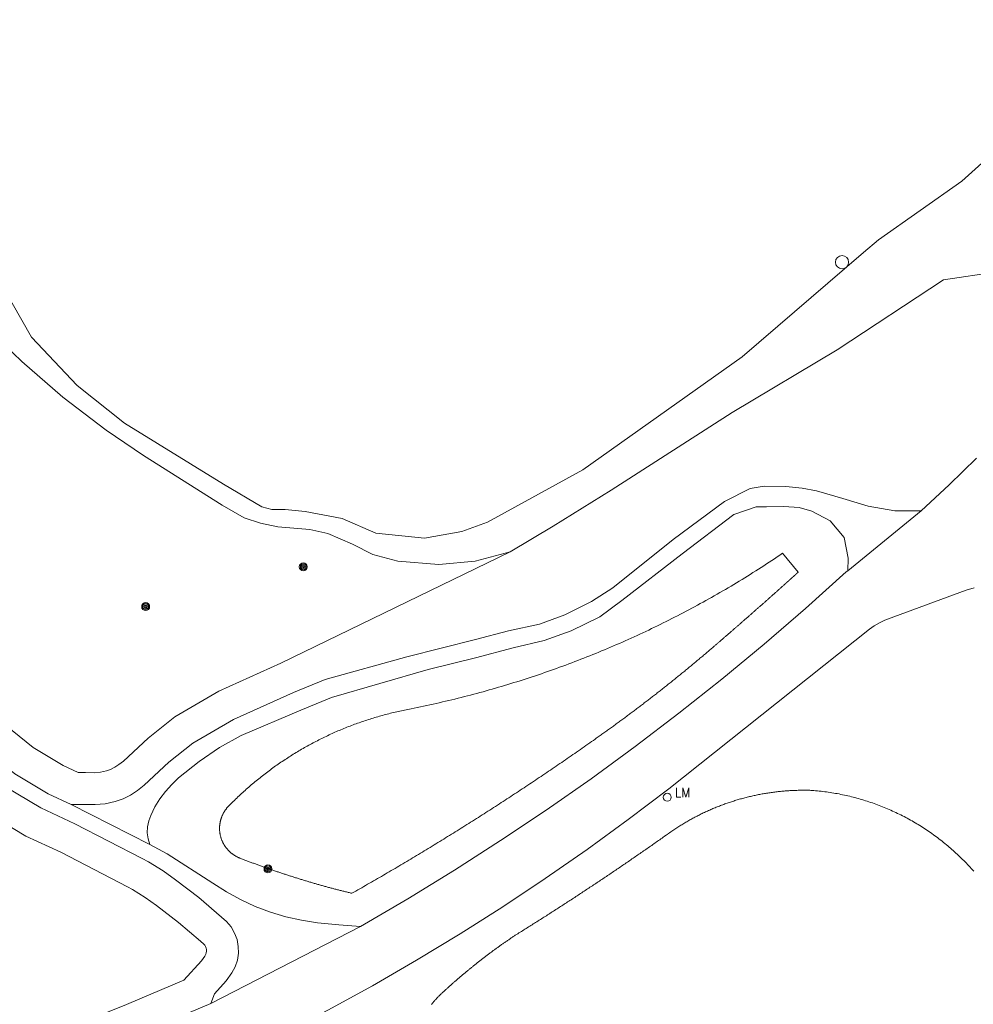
# Model space of a CAD drawing. Header units: metres. Extents: x 138165 to 154469, y 480134 to 494189.
# Tile 403 of 656: x 149603 to 149663, y 483835 to 483896. Entities that reach past the tile are written whole.
import ezdxf

# ---------------------------------------------------------------- set-up
doc = ezdxf.new("R2010")
doc.units = ezdxf.units.M
doc.header["$LTSCALE"] = 0.001
doc.header["$MEASUREMENT"] = 0
for name, color, linetype, lineweight in [('Level 5', 7, 'Continuous', 0), ('TOP-L-topo objecten punt', 7, 'Continuous', 0), ('TOP-L-topo objecten vlak', 7, 'Continuous', 0)]:
    doc.layers.add(name, color=color, linetype=linetype, lineweight=lineweight)
doc.styles.add('Style-STANDARD', font='STANDARD.shx')

# ---------------------------------------------------------------- blocks, each defined once
blk = doc.blocks.new('24')
at = {"layer": 'TOP-L-topo objecten punt', "color": 7, "linetype": 'Continuous', "lineweight": 0}
for radius in [0.025, 0.0182, 0.0115, 0.005]:
    blk.add_circle((0, 0), radius, dxfattribs=at)
blk = doc.blocks.new('*U13')
at = {"layer": 'Level 5', "color": 7, "linetype": 'Continuous', "lineweight": 0}
blk.add_circle((0, 0), 0.0415, dxfattribs=at)
blk = doc.blocks.new('150')
at = {"layer": 'Level 5', "color": 7, "linetype": 'Continuous', "lineweight": 0}
blk.add_blockref('*U13', (0, 0), dxfattribs=at)
blk = doc.blocks.new('16')
at = {"layer": 'TOP-L-topo objecten punt', "color": 7, "linetype": 'Continuous', "lineweight": 0}
blk.add_circle((0, 0), 0.025, dxfattribs=at)
at = {"layer": 'TOP-L-topo objecten punt', "color": 7, "linetype": 'Continuous', "lineweight": 0, "style": 'Style-STANDARD'}
blk.add_text('LM', height=0.06, dxfattribs=at).set_placement((0.0483, 0))

msp = doc.modelspace()

# ---------------------------------------------------------------- linework, layer by layer
at = {"layer": 'TOP-L-topo objecten vlak', "flags": 128}
for points in [[(149601.592, 483880.722), (149604.056, 483876.453), (149606.925, 483873.409), (149609.897, 483871.052), (149616.115, 483867.208), (149618.507, 483865.793), (149619.151, 483865.634), (149619.979, 483865.634), (149621.245, 483865.492), (149623.561, 483865.061), (149625.673, 483864.129), (149628.737, 483863.817), (149631.077, 483864.252), (149632.692, 483864.832), (149638.671, 483868.108), (149648.692, 483875.216), (149656.303, 483881.753), (149657.245, 483882.556), (149662.47, 483886.231), (149670.398, 483893.358), (149677.886, 483900.089)], [(149606.538, 483847.106), (149605.093, 483847.776), (149602.996, 483849.029), (149600.116, 483851.349), (149596.475, 483855.288), (149592.095, 483861.123), (149587.481, 483867.908), (149584.629, 483872.912), (149583.327, 483876.077), (149582.498, 483878.542), (149581.191, 483884.084), (149580.009, 483889.874), (149579.75, 483891.538), (149579.514, 483894.432)], [(149634.119, 483862.971), (149636.803, 483864.569), (149640.449, 483866.846), (149648.053, 483871.711), (149654.656, 483875.649), (149661.33, 483880.041), (149664.7, 483880.544), (149671.311, 483886.123)], [(149579.396, 483885.443), (149579.583, 483885.43), (149579.753, 483885.354), (149579.889, 483885.224), (149579.972, 483885.057), (149580.214, 483883.869), (149581.536, 483878.267), (149582.389, 483875.727), (149583.728, 483872.472), (149586.632, 483867.379), (149591.282, 483860.542), (149595.706, 483854.647), (149599.431, 483850.616), (149602.423, 483848.206), (149604.625, 483846.891), (149606.767, 483845.897), (149611.003, 483843.71), (149611.391, 483843.501), (149612.309, 483842.936), (149613.082, 483842.375), (149614.547, 483841.256), (149615.973, 483840.033), (149616.304, 483839.749), (149616.583, 483839.412)], [(149601.159, 483877.092), (149603.446, 483874.918), (149606.022, 483872.668), (149608.743, 483870.599), (149611.083, 483869.02), (149616.016, 483865.898), (149617.398, 483865.105), (149618.431, 483864.758), (149619.521, 483864.544), (149621.533, 483864.372), (149622.658, 483864.123), (149624.217, 483863.445), (149625.481, 483862.802), (149627.057, 483862.387), (149629.622, 483862.173), (149631.902, 483862.38), (149634.119, 483862.971)], [(149663.408, 483868.846), (149661.69, 483867.163), (149659.918, 483865.538)], [(149659.918, 483865.538), (149658.268, 483865.538), (149656.605, 483865.841), (149655.011, 483866.324), (149653.359, 483866.794), (149652.445, 483866.955), (149651.414, 483867.059), (149650.053, 483867.079), (149649.186, 483866.94), (149647.562, 483866.128), (149644.342, 483863.741), (149640.562, 483860.701), (149639.209, 483859.855), (149637.535, 483859.008), (149635.962, 483858.433), (149634.008, 483858.003), (149631.94, 483857.462), (149627.626, 483856.364), (149622.495, 483854.954), (149620.495, 483854.132), (149616.727, 483852.44), (149614.18, 483850.95), (149612.682, 483849.751), (149611.124, 483848.313), (149610.713, 483847.98), (149610.268, 483847.695), (149609.794, 483847.461), (149609.297, 483847.281), (149608.681, 483847.153), (149608.054, 483847.096), (149607.425, 483847.111), (149607.321, 483847.111), (149606.538, 483847.106)], [(149611.469, 483844.595), (149611.364, 483844.955), (149611.32, 483845.327), (149611.336, 483845.701), (149611.412, 483846.068), (149611.547, 483846.417), (149611.803, 483846.946), (149612.107, 483847.449), (149612.457, 483847.92), (149612.85, 483848.357), (149613.271, 483848.783), (149614.576, 483849.808), (149615.851, 483850.679), (149617.221, 483851.429), (149620.958, 483853.026), (149622.883, 483853.817), (149628.966, 483855.585), (149631.929, 483856.309), (149634.293, 483856.949), (149636.248, 483857.408), (149637.946, 483857.998), (149639.734, 483858.88), (149641.129, 483859.916), (149644.919, 483862.841), (149648.161, 483865.311), (149649.558, 483865.784), (149650.202, 483865.798), (149651.308, 483865.811), (149652.265, 483865.753), (149653.047, 483865.511), (149654.217, 483864.911), (149655.096, 483863.867), (149655.338, 483862.561), (149655.318, 483861.782)], [(149655.318, 483861.782), (149659.918, 483865.538)], [(149634.119, 483862.971), (149619.705, 483855.97), (149615.81, 483854.221), (149613.044, 483852.603), (149611.377, 483851.268), (149609.815, 483849.826), (149609.541, 483849.604), (149609.283, 483849.439), (149609.008, 483849.304), (149608.751, 483849.21), (149608.387, 483849.135), (149607.987, 483849.099), (149607.448, 483849.111), (149607.315, 483849.111), (149606.973, 483849.109), (149606.029, 483849.546), (149604.142, 483850.674), (149601.485, 483852.814)], [(149627.683, 483853.074), (149627.882, 483853.113), (149628.08, 483853.153), (149628.278, 483853.193), (149628.476, 483853.234), (149628.674, 483853.276), (149628.871, 483853.318), (149629.069, 483853.361), (149629.266, 483853.404), (149629.464, 483853.448), (149629.661, 483853.493), (149629.858, 483853.538), (149630.055, 483853.584), (149630.251, 483853.631), (149630.448, 483853.678), (149630.644, 483853.726), (149630.84, 483853.774), (149631.037, 483853.824), (149631.232, 483853.873), (149631.428, 483853.924), (149631.624, 483853.974), (149631.819, 483854.026), (149632.015, 483854.078), (149632.21, 483854.131), (149632.405, 483854.184), (149632.599, 483854.238), (149632.794, 483854.293), (149632.989, 483854.348), (149633.183, 483854.404), (149633.377, 483854.461), (149633.571, 483854.518), (149633.764, 483854.576), (149633.958, 483854.634), (149634.151, 483854.693), (149634.344, 483854.753), (149634.537, 483854.813), (149634.73, 483854.874), (149634.923, 483854.935), (149635.115, 483854.997), (149635.307, 483855.06), (149635.499, 483855.123), (149635.691, 483855.187), (149635.883, 483855.251), (149636.074, 483855.316), (149636.265, 483855.382), (149636.456, 483855.448), (149636.647, 483855.515), (149636.838, 483855.583), (149637.028, 483855.651), (149637.218, 483855.72), (149637.408, 483855.789), (149637.597, 483855.859), (149637.787, 483855.929), (149637.976, 483856.001), (149638.165, 483856.072), (149638.354, 483856.145), (149638.542, 483856.217), (149638.731, 483856.291), (149638.919, 483856.365), (149639.107, 483856.44), (149639.294, 483856.515), (149639.481, 483856.591), (149639.669, 483856.668), (149639.855, 483856.745), (149640.042, 483856.822), (149640.228, 483856.901), (149640.414, 483856.98), (149640.6, 483857.059), (149640.786, 483857.139), (149640.971, 483857.22), (149641.156, 483857.301), (149641.341, 483857.383), (149641.526, 483857.465), (149641.71, 483857.548), (149641.894, 483857.632), (149642.078, 483857.716), (149642.261, 483857.801), (149642.445, 483857.886), (149642.628, 483857.972), (149642.81, 483858.058), (149642.993, 483858.146), (149643.175, 483858.233), (149643.357, 483858.321), (149643.538, 483858.41), (149643.72, 483858.5), (149643.901, 483858.59), (149644.081, 483858.68), (149644.262, 483858.771), (149644.442, 483858.863), (149644.622, 483858.955), (149644.801, 483859.048), (149644.981, 483859.141), (149645.16, 483859.235), (149645.338, 483859.33), (149645.517, 483859.425), (149645.695, 483859.521), (149645.873, 483859.617), (149646.05, 483859.714), (149646.227, 483859.811), (149646.404, 483859.909), (149646.581, 483860.007), (149646.757, 483860.107), (149646.933, 483860.206), (149647.108, 483860.306), (149647.283, 483860.407), (149647.458, 483860.508), (149647.633, 483860.61), (149647.807, 483860.713), (149647.981, 483860.815), (149648.155, 483860.919), (149648.328, 483861.023), (149648.501, 483861.128), (149648.674, 483861.233), (149648.846, 483861.338), (149649.018, 483861.445), (149649.19, 483861.551), (149649.361, 483861.659), (149649.532, 483861.767), (149649.703, 483861.875), (149649.873, 483861.984), (149650.043, 483862.093), (149650.212, 483862.204), (149650.382, 483862.314), (149650.55, 483862.425), (149650.719, 483862.537), (149650.887, 483862.649), (149651.055, 483862.762), (149651.222, 483862.875), (149652.203, 483861.689), (149652.196, 483861.683), (149652.189, 483861.676), (149652.182, 483861.67), (149652.175, 483861.664), (149652.168, 483861.657), (149652.161, 483861.651), (149652.153, 483861.644), (149652.146, 483861.638), (149652.139, 483861.631), (149652.132, 483861.625), (149652.125, 483861.619), (149652.118, 483861.612), (149652.111, 483861.606), (149652.104, 483861.599), (149652.096, 483861.593), (149652.089, 483861.587), (149652.082, 483861.58), (149652.075, 483861.574), (149652.068, 483861.567), (149652.061, 483861.561), (149652.054, 483861.555), (149652.046, 483861.548), (149652.039, 483861.542), (149652.032, 483861.535), (149652.025, 483861.529), (149652.018, 483861.523), (149652.011, 483861.516), (149652.004, 483861.51), (149651.997, 483861.503), (149651.989, 483861.497), (149651.982, 483861.49), (149651.975, 483861.484), (149651.968, 483861.478), (149651.961, 483861.471), (149651.954, 483861.465), (149651.947, 483861.458), (149651.939, 483861.452), (149651.932, 483861.446), (149651.925, 483861.439), (149651.918, 483861.433), (149651.911, 483861.426), (149651.904, 483861.42), (149651.897, 483861.414), (149651.89, 483861.407), (149651.882, 483861.401), (149651.875, 483861.394), (149651.868, 483861.388), (149651.861, 483861.382), (149651.854, 483861.375), (149651.847, 483861.369), (149651.84, 483861.362), (149651.832, 483861.356), (149651.825, 483861.35), (149651.818, 483861.343), (149651.811, 483861.337), (149651.804, 483861.33), (149651.797, 483861.324), (149651.79, 483861.317), (149651.783, 483861.311), (149651.775, 483861.305), (149651.768, 483861.298), (149651.761, 483861.292), (149651.754, 483861.285), (149651.747, 483861.279), (149651.74, 483861.273), (149651.733, 483861.266), (149651.725, 483861.26), (149651.718, 483861.253), (149651.711, 483861.247), (149651.704, 483861.241), (149651.697, 483861.234), (149651.69, 483861.228), (149651.683, 483861.221), (149651.675, 483861.215), (149651.668, 483861.209), (149651.661, 483861.202), (149651.654, 483861.196), (149651.647, 483861.189), (149651.64, 483861.183), (149651.633, 483861.177), (149651.626, 483861.17), (149651.618, 483861.164), (149651.611, 483861.157), (149651.604, 483861.151), (149651.597, 483861.145), (149651.59, 483861.138), (149651.583, 483861.132), (149651.576, 483861.125), (149651.568, 483861.119), (149651.561, 483861.113), (149651.554, 483861.106), (149651.547, 483861.1), (149651.54, 483861.093), (149651.533, 483861.087), (149651.526, 483861.081), (149651.518, 483861.074), (149651.511, 483861.068), (149651.504, 483861.061), (149651.497, 483861.055), (149651.49, 483861.049), (149651.483, 483861.042), (149651.476, 483861.036), (149651.468, 483861.029), (149651.461, 483861.023), (149651.454, 483861.017), (149651.447, 483861.01), (149651.44, 483861.004), (149651.433, 483860.997), (149651.426, 483860.991), (149651.418, 483860.985), (149651.411, 483860.978), (149651.404, 483860.972), (149651.397, 483860.965), (149651.39, 483860.959), (149651.383, 483860.953), (149651.376, 483860.946), (149651.368, 483860.94), (149651.361, 483860.933), (149651.354, 483860.927), (149651.347, 483860.921), (149651.34, 483860.914), (149651.333, 483860.908), (149651.326, 483860.901), (149651.318, 483860.895), (149651.311, 483860.889), (149651.304, 483860.882), (149651.297, 483860.876), (149651.262, 483860.845), (149651.227, 483860.813), (149651.192, 483860.782), (149651.157, 483860.751), (149651.122, 483860.719), (149651.087, 483860.688), (149651.052, 483860.657), (149651.017, 483860.626), (149650.982, 483860.594), (149650.947, 483860.563), (149650.912, 483860.532), (149650.877, 483860.501), (149650.842, 483860.469), (149650.807, 483860.438), (149650.772, 483860.407), (149650.737, 483860.376), (149650.702, 483860.345), (149650.667, 483860.313), (149650.632, 483860.282), (149650.597, 483860.251), (149650.562, 483860.22), (149650.527, 483860.189), (149650.492, 483860.157), (149650.457, 483860.126), (149650.422, 483860.095), (149650.386, 483860.064), (149650.351, 483860.033), (149650.316, 483860.002), (149650.281, 483859.97), (149650.246, 483859.939), (149650.211, 483859.908), (149650.176, 483859.877), (149650.141, 483859.846), (149650.106, 483859.815), (149650.07, 483859.784), (149650.035, 483859.753), (149650, 483859.722), (149649.965, 483859.69), (149649.93, 483859.659), (149649.895, 483859.628), (149649.86, 483859.597), (149649.824, 483859.566), (149649.789, 483859.535), (149649.754, 483859.504), (149649.719, 483859.473), (149649.684, 483859.442), (149649.649, 483859.411), (149649.613, 483859.38), (149649.578, 483859.349), (149649.543, 483859.318), (149649.508, 483859.287), (149649.473, 483859.256), (149649.437, 483859.225), (149649.402, 483859.194), (149649.367, 483859.163), (149649.332, 483859.132), (149649.296, 483859.101), (149649.261, 483859.07), (149649.226, 483859.039), (149649.191, 483859.008), (149649.155, 483858.977), (149649.12, 483858.946), (149649.085, 483858.915), (149649.05, 483858.884), (149649.014, 483858.853), (149648.979, 483858.822), (149648.944, 483858.791), (149648.908, 483858.76), (149648.873, 483858.729), (149648.838, 483858.699), (149648.802, 483858.668), (149648.767, 483858.637), (149648.732, 483858.606), (149648.697, 483858.575), (149648.661, 483858.544), (149648.626, 483858.513), (149648.591, 483858.482), (149648.555, 483858.451), (149648.52, 483858.421), (149648.484, 483858.39), (149648.449, 483858.359), (149648.414, 483858.328), (149648.378, 483858.297), (149648.343, 483858.266), (149648.308, 483858.236), (149648.272, 483858.205), (149648.237, 483858.174), (149648.201, 483858.143), (149648.166, 483858.112), (149648.131, 483858.082), (149648.095, 483858.051), (149648.06, 483858.02), (149648.024, 483857.989), (149647.989, 483857.958), (149647.954, 483857.928), (149647.918, 483857.897), (149647.883, 483857.866), (149647.847, 483857.835), (149647.812, 483857.805), (149647.776, 483857.774), (149647.741, 483857.743), (149647.705, 483857.713), (149647.67, 483857.682), (149647.634, 483857.651), (149647.599, 483857.62), (149647.564, 483857.59), (149647.528, 483857.559), (149647.493, 483857.528), (149647.457, 483857.498), (149647.422, 483857.467), (149647.386, 483857.436), (149647.351, 483857.406), (149647.315, 483857.375), (149647.279, 483857.344), (149647.244, 483857.314), (149647.208, 483857.283), (149647.173, 483857.252), (149647.137, 483857.222), (149647.102, 483857.191), (149647.066, 483857.16), (149647.031, 483857.13), (149646.995, 483857.099), (149646.96, 483857.069), (149646.924, 483857.038), (149646.888, 483857.007), (149646.853, 483856.977), (149646.817, 483856.946), (149646.761, 483856.898), (149646.706, 483856.851), (149646.65, 483856.803), (149646.594, 483856.755), (149646.538, 483856.707), (149646.482, 483856.66), (149646.426, 483856.612), (149646.37, 483856.565), (149646.314, 483856.517), (149646.258, 483856.47), (149646.202, 483856.422), (149646.145, 483856.375), (149646.089, 483856.328), (149646.033, 483856.28), (149645.977, 483856.233), (149645.92, 483856.186), (149645.864, 483856.139), (149645.808, 483856.092), (149645.751, 483856.045), (149645.695, 483855.997), (149645.638, 483855.95), (149645.582, 483855.904), (149645.525, 483855.857), (149645.468, 483855.81), (149645.412, 483855.763), (149645.355, 483855.716), (149645.298, 483855.669), (149645.242, 483855.623), (149645.185, 483855.576), (149645.128, 483855.529), (149645.071, 483855.483), (149645.014, 483855.436), (149644.957, 483855.39), (149644.901, 483855.343), (149644.844, 483855.297), (149644.787, 483855.251), (149644.729, 483855.204), (149644.672, 483855.158), (149644.615, 483855.112), (149644.558, 483855.066), (149644.501, 483855.02), (149644.444, 483854.973), (149644.386, 483854.927), (149644.329, 483854.881), (149644.272, 483854.835), (149644.214, 483854.789), (149644.157, 483854.744), (149644.1, 483854.698), (149644.042, 483854.652), (149643.985, 483854.606), (149643.927, 483854.56), (149643.869, 483854.515), (149643.812, 483854.469), (149643.754, 483854.424), (149643.697, 483854.378), (149643.639, 483854.333), (149643.581, 483854.287), (149643.523, 483854.242), (149643.465, 483854.196), (149643.408, 483854.151), (149643.35, 483854.106), (149643.292, 483854.06), (149643.234, 483854.015), (149643.176, 483853.97), (149643.118, 483853.925), (149643.06, 483853.88), (149643.002, 483853.835), (149642.944, 483853.79), (149642.885, 483853.745), (149642.827, 483853.7), (149642.769, 483853.655), (149642.711, 483853.61), (149642.653, 483853.566), (149642.594, 483853.521), (149642.536, 483853.476), (149642.477, 483853.432), (149642.419, 483853.387), (149642.361, 483853.343), (149642.302, 483853.298), (149642.244, 483853.254), (149642.185, 483853.209), (149642.126, 483853.165), (149642.068, 483853.121), (149642.009, 483853.076), (149641.95, 483853.032), (149641.892, 483852.988), (149641.833, 483852.944), (149641.774, 483852.9), (149641.715, 483852.856), (149641.657, 483852.812), (149641.598, 483852.768), (149641.539, 483852.724), (149641.48, 483852.68), (149641.421, 483852.636), (149641.362, 483852.592), (149641.303, 483852.548), (149641.244, 483852.505), (149641.185, 483852.461), (149641.125, 483852.417), (149641.066, 483852.374), (149641.007, 483852.33), (149640.948, 483852.287), (149640.888, 483852.243), (149640.829, 483852.2), (149640.77, 483852.157), (149640.71, 483852.113), (149640.651, 483852.07), (149640.592, 483852.027), (149640.532, 483851.984), (149640.473, 483851.941), (149640.413, 483851.898), (149640.354, 483851.855), (149640.294, 483851.812), (149640.234, 483851.769), (149640.175, 483851.726), (149640.115, 483851.683), (149640.055, 483851.64), (149639.995, 483851.597), (149639.936, 483851.555), (149639.876, 483851.512), (149639.816, 483851.469), (149639.756, 483851.427), (149639.696, 483851.384), (149639.636, 483851.342), (149639.576, 483851.299), (149639.516, 483851.257), (149639.456, 483851.214), (149639.454, 483851.213), (149639.337, 483851.131), (149639.221, 483851.049), (149639.104, 483850.967), (149638.987, 483850.885), (149638.87, 483850.803), (149638.754, 483850.721), (149638.637, 483850.64), (149638.52, 483850.558), (149638.403, 483850.477), (149638.286, 483850.395), (149638.169, 483850.314), (149638.051, 483850.233), (149637.934, 483850.152), (149637.817, 483850.071), (149637.699, 483849.99), (149637.582, 483849.909), (149637.464, 483849.829), (149637.347, 483849.748), (149637.229, 483849.668), (149637.111, 483849.587), (149636.993, 483849.507), (149636.876, 483849.427), (149636.758, 483849.347), (149636.64, 483849.267), (149636.522, 483849.187), (149636.404, 483849.107), (149636.285, 483849.027), (149636.167, 483848.947), (149636.049, 483848.868), (149635.931, 483848.788), (149635.812, 483848.709), (149635.694, 483848.63), (149635.575, 483848.55), (149635.457, 483848.471), (149635.338, 483848.392), (149635.219, 483848.313), (149635.1, 483848.235), (149634.982, 483848.156), (149634.863, 483848.077), (149634.744, 483847.999), (149634.625, 483847.92), (149634.506, 483847.842), (149634.386, 483847.764), (149634.267, 483847.685), (149634.148, 483847.607), (149634.029, 483847.529), (149633.909, 483847.451), (149633.79, 483847.374), (149633.67, 483847.296), (149633.551, 483847.218), (149633.431, 483847.141), (149633.311, 483847.063), (149633.192, 483846.986), (149633.072, 483846.909), (149632.952, 483846.832), (149632.832, 483846.755), (149632.712, 483846.678), (149632.592, 483846.601), (149632.472, 483846.524), (149632.352, 483846.447), (149632.231, 483846.371), (149632.111, 483846.294), (149631.991, 483846.218), (149631.87, 483846.141), (149631.75, 483846.065), (149631.629, 483845.989), (149631.509, 483845.913), (149631.388, 483845.837), (149631.267, 483845.761), (149631.147, 483845.686), (149631.026, 483845.61), (149630.905, 483845.534), (149630.784, 483845.459), (149630.663, 483845.384), (149630.542, 483845.308), (149630.421, 483845.233), (149630.3, 483845.158), (149630.178, 483845.083), (149630.057, 483845.008), (149629.936, 483844.933), (149629.814, 483844.859), (149629.693, 483844.784), (149629.571, 483844.71), (149629.45, 483844.635), (149629.328, 483844.561), (149629.206, 483844.487), (149629.084, 483844.412), (149628.963, 483844.338), (149628.841, 483844.264), (149628.719, 483844.191), (149628.597, 483844.117), (149628.475, 483844.043), (149628.353, 483843.97), (149628.23, 483843.896), (149628.108, 483843.823), (149627.986, 483843.75), (149627.864, 483843.676), (149627.741, 483843.603), (149627.619, 483843.53), (149627.496, 483843.457), (149627.374, 483843.385), (149627.251, 483843.312), (149627.128, 483843.239), (149627.006, 483843.167), (149626.883, 483843.094), (149626.76, 483843.022), (149626.637, 483842.95), (149626.514, 483842.878), (149626.391, 483842.806), (149626.268, 483842.734), (149626.145, 483842.662), (149626.022, 483842.59), (149625.898, 483842.519), (149625.775, 483842.447), (149625.652, 483842.376), (149625.528, 483842.304), (149625.405, 483842.233), (149625.281, 483842.162), (149625.158, 483842.091), (149625.034, 483842.02), (149624.91, 483841.949), (149624.787, 483841.878), (149624.663, 483841.808), (149624.539, 483841.737), (149624.415, 483841.666), (149624.291, 483841.596), (149624.167, 483841.526), (149624.11, 483841.539), (149624.054, 483841.553), (149623.998, 483841.567), (149623.941, 483841.581), (149623.885, 483841.595), (149623.828, 483841.609), (149623.772, 483841.623), (149623.715, 483841.637), (149623.659, 483841.651), (149623.603, 483841.665), (149623.546, 483841.68), (149623.49, 483841.694), (149623.434, 483841.708), (149623.377, 483841.723), (149623.321, 483841.737), (149623.265, 483841.752), (149623.208, 483841.767), (149623.152, 483841.781), (149623.096, 483841.796), (149623.04, 483841.811), (149622.984, 483841.826), (149622.927, 483841.841), (149622.871, 483841.856), (149622.815, 483841.871), (149622.759, 483841.886), (149622.703, 483841.901), (149622.647, 483841.916), (149622.591, 483841.932), (149622.535, 483841.947), (149622.479, 483841.963), (149622.422, 483841.978), (149622.366, 483841.994), (149622.31, 483842.009), (149622.254, 483842.025), (149622.199, 483842.041), (149622.143, 483842.056), (149622.087, 483842.072), (149622.031, 483842.088), (149621.975, 483842.104), (149621.919, 483842.12), (149621.863, 483842.136), (149621.807, 483842.152), (149621.751, 483842.169), (149621.696, 483842.185), (149621.64, 483842.201), (149621.584, 483842.218), (149621.528, 483842.234), (149621.472, 483842.25), (149621.417, 483842.267), (149621.361, 483842.284), (149621.305, 483842.3), (149621.25, 483842.317), (149621.194, 483842.334), (149621.138, 483842.351), (149621.083, 483842.368), (149621.027, 483842.385), (149620.972, 483842.402), (149620.916, 483842.419), (149620.86, 483842.436), (149620.805, 483842.453), (149620.749, 483842.47), (149620.694, 483842.488), (149620.638, 483842.505), (149620.583, 483842.523), (149620.528, 483842.54), (149620.472, 483842.558), (149620.417, 483842.575), (149620.361, 483842.593), (149620.306, 483842.611), (149620.251, 483842.629), (149620.195, 483842.646), (149620.14, 483842.664), (149620.085, 483842.682), (149620.029, 483842.7), (149619.974, 483842.718), (149619.919, 483842.737), (149619.864, 483842.755), (149619.809, 483842.773), (149619.753, 483842.791), (149619.698, 483842.81), (149619.643, 483842.828), (149619.588, 483842.847), (149619.533, 483842.865), (149619.478, 483842.884), (149619.423, 483842.903), (149619.368, 483842.921), (149619.313, 483842.94), (149619.258, 483842.959), (149619.203, 483842.978), (149619.148, 483842.997), (149619.093, 483843.016), (149619.038, 483843.035), (149618.983, 483843.054), (149618.928, 483843.074), (149618.873, 483843.093), (149618.819, 483843.112), (149618.764, 483843.132), (149618.709, 483843.151), (149618.654, 483843.171), (149618.599, 483843.19), (149618.545, 483843.21), (149618.49, 483843.229), (149618.435, 483843.249), (149618.381, 483843.269), (149618.326, 483843.289), (149618.271, 483843.309), (149618.217, 483843.329), (149618.162, 483843.349), (149618.108, 483843.369), (149618.053, 483843.389), (149617.999, 483843.409), (149617.944, 483843.429), (149617.89, 483843.45), (149617.835, 483843.47), (149617.781, 483843.491), (149617.726, 483843.511), (149617.672, 483843.532), (149617.618, 483843.552), (149617.563, 483843.573), (149617.509, 483843.594), (149617.455, 483843.614), (149617.401, 483843.635), (149617.346, 483843.656), (149617.292, 483843.677), (149617.238, 483843.698), (149617.184, 483843.719), (149617.13, 483843.74), (149617.101, 483843.752), (149617.072, 483843.764), (149617.044, 483843.776), (149617.015, 483843.789), (149616.987, 483843.803), (149616.959, 483843.816), (149616.932, 483843.83), (149616.904, 483843.845), (149616.877, 483843.86), (149616.85, 483843.875), (149616.823, 483843.891), (149616.797, 483843.908), (149616.771, 483843.924), (149616.745, 483843.941), (149616.719, 483843.959), (149616.694, 483843.977), (149616.669, 483843.995), (149616.644, 483844.014), (149616.619, 483844.033), (149616.595, 483844.052), (149616.571, 483844.072), (149616.548, 483844.092), (149616.524, 483844.113), (149616.501, 483844.133), (149616.479, 483844.155), (149616.456, 483844.176), (149616.434, 483844.198), (149616.413, 483844.221), (149616.391, 483844.243), (149616.37, 483844.266), (149616.35, 483844.289), (149616.33, 483844.313), (149616.31, 483844.337), (149616.29, 483844.361), (149616.271, 483844.385), (149616.252, 483844.41), (149616.234, 483844.435), (149616.216, 483844.461), (149616.199, 483844.486), (149616.181, 483844.512), (149616.165, 483844.538), (149616.148, 483844.565), (149616.132, 483844.591), (149616.117, 483844.618), (149616.102, 483844.645), (149616.087, 483844.673), (149616.073, 483844.7), (149616.059, 483844.728), (149616.046, 483844.756), (149616.033, 483844.785), (149616.02, 483844.813), (149616.008, 483844.842), (149615.997, 483844.87), (149615.986, 483844.899), (149615.975, 483844.929), (149615.965, 483844.958), (149615.955, 483844.987), (149615.946, 483845.017), (149615.937, 483845.047), (149615.928, 483845.077), (149615.92, 483845.107), (149615.913, 483845.137), (149615.906, 483845.167), (149615.899, 483845.197), (149615.893, 483845.228), (149615.888, 483845.258), (149615.883, 483845.289), (149615.878, 483845.32), (149615.874, 483845.351), (149615.87, 483845.381), (149615.867, 483845.412), (149615.864, 483845.443), (149615.862, 483845.474), (149615.86, 483845.505), (149615.859, 483845.536), (149615.858, 483845.567), (149615.858, 483845.598), (149615.858, 483845.629), (149615.859, 483845.66), (149615.86, 483845.691), (149615.861, 483845.722), (149615.863, 483845.753), (149615.866, 483845.784), (149615.869, 483845.815), (149615.872, 483845.846), (149615.877, 483845.877), (149615.881, 483845.908), (149615.886, 483845.938), (149615.891, 483845.969), (149615.897, 483845.999), (149615.904, 483846.03), (149615.911, 483846.06), (149615.918, 483846.09), (149615.926, 483846.12), (149615.934, 483846.15), (149615.943, 483846.18), (149615.952, 483846.21), (149615.962, 483846.239), (149615.972, 483846.269), (149615.982, 483846.298), (149615.993, 483846.327), (149616.005, 483846.356), (149616.017, 483846.384), (149616.029, 483846.413), (149616.042, 483846.441), (149616.055, 483846.469), (149616.069, 483846.497), (149616.083, 483846.525), (149616.097, 483846.552), (149616.112, 483846.58), (149616.128, 483846.607), (149616.143, 483846.633), (149616.16, 483846.66), (149616.176, 483846.686), (149616.193, 483846.712), (149616.211, 483846.738), (149616.228, 483846.763), (149616.247, 483846.788), (149616.265, 483846.813), (149616.284, 483846.838), (149616.304, 483846.862), (149616.323, 483846.886), (149616.343, 483846.91), (149616.364, 483846.933), (149616.385, 483846.956), (149616.406, 483846.979), (149616.427, 483847.001), (149616.499, 483847.074), (149616.571, 483847.147), (149616.643, 483847.219), (149616.716, 483847.291), (149616.789, 483847.363), (149616.862, 483847.434), (149616.936, 483847.505), (149617.01, 483847.575), (149617.085, 483847.645), (149617.159, 483847.715), (149617.234, 483847.785), (149617.31, 483847.854), (149617.385, 483847.922), (149617.461, 483847.991), (149617.538, 483848.059), (149617.614, 483848.127), (149617.691, 483848.194), (149617.769, 483848.261), (149617.846, 483848.327), (149617.924, 483848.394), (149618.003, 483848.459), (149618.081, 483848.525), (149618.16, 483848.59), (149618.239, 483848.655), (149618.319, 483848.719), (149618.398, 483848.783), (149618.479, 483848.846), (149618.559, 483848.91), (149618.64, 483848.972), (149618.721, 483849.035), (149618.802, 483849.097), (149618.884, 483849.158), (149618.965, 483849.22), (149619.048, 483849.281), (149619.13, 483849.341), (149619.213, 483849.401), (149619.296, 483849.461), (149619.379, 483849.52), (149619.463, 483849.579), (149619.547, 483849.637), (149619.631, 483849.696), (149619.715, 483849.753), (149619.8, 483849.81), (149619.885, 483849.867), (149619.97, 483849.924), (149620.056, 483849.98), (149620.141, 483850.036), (149620.227, 483850.091), (149620.314, 483850.146), (149620.4, 483850.2), (149620.487, 483850.254), (149620.574, 483850.308), (149620.662, 483850.361), (149620.749, 483850.414), (149620.837, 483850.466), (149620.925, 483850.518), (149621.013, 483850.57), (149621.102, 483850.621), (149621.191, 483850.671), (149621.28, 483850.722), (149621.369, 483850.771), (149621.459, 483850.821), (149621.548, 483850.87), (149621.638, 483850.918), (149621.729, 483850.967), (149621.819, 483851.014), (149621.91, 483851.061), (149622.001, 483851.108), (149622.092, 483851.155), (149622.183, 483851.201), (149622.275, 483851.246), (149622.366, 483851.291), (149622.458, 483851.336), (149622.551, 483851.38), (149622.643, 483851.424), (149622.736, 483851.467), (149622.828, 483851.51), (149622.921, 483851.553), (149623.015, 483851.595), (149623.108, 483851.636), (149623.202, 483851.677), (149623.295, 483851.718), (149623.389, 483851.758), (149623.484, 483851.798), (149623.578, 483851.837), (149623.673, 483851.876), (149623.767, 483851.915), (149623.862, 483851.953), (149623.957, 483851.99), (149624.053, 483852.027), (149624.148, 483852.064), (149624.244, 483852.1), (149624.34, 483852.136), (149624.436, 483852.171), (149624.532, 483852.206), (149624.628, 483852.24), (149624.725, 483852.274), (149624.821, 483852.308), (149624.918, 483852.341), (149625.015, 483852.373), (149625.112, 483852.405), (149625.209, 483852.437), (149625.307, 483852.468), (149625.404, 483852.499), (149625.502, 483852.529), (149625.6, 483852.559), (149625.698, 483852.588), (149625.796, 483852.617), (149625.894, 483852.645), (149625.992, 483852.673), (149626.091, 483852.7), (149626.19, 483852.727), (149626.288, 483852.754), (149626.387, 483852.78), (149626.486, 483852.805), (149626.585, 483852.83), (149626.685, 483852.855), (149626.784, 483852.879), (149626.884, 483852.902), (149626.983, 483852.926), (149627.083, 483852.948), (149627.183, 483852.971), (149627.283, 483852.992), (149627.383, 483853.013), (149627.483, 483853.034), (149627.583, 483853.055), (149627.683, 483853.074)], [(149655.318, 483861.782), (149655.222, 483861.71), (149652.661, 483859.412), (149650.054, 483857.166), (149647.402, 483854.974), (149644.707, 483852.835), (149641.969, 483850.751), (149639.189, 483848.723), (149636.369, 483846.751), (149633.51, 483844.837), (149630.612, 483842.981), (149627.678, 483841.184), (149624.708, 483839.446)], [(149619.828, 483832.713), (149622.66, 483834.19), (149625.461, 483835.726), (149628.228, 483837.321), (149630.961, 483838.974), (149633.658, 483840.684), (149636.319, 483842.451), (149638.942, 483844.274), (149641.526, 483846.152), (149644.069, 483848.084), (149656.689, 483858.105), (149656.982, 483858.328), (149657.298, 483858.518), (149657.633, 483858.673), (149657.813, 483858.739), (149662.752, 483860.552), (149663.262, 483860.712)], [(149629.173, 483834.547), (149629.194, 483834.574), (149629.215, 483834.601), (149629.237, 483834.627), (149629.258, 483834.654), (149629.28, 483834.68), (149629.301, 483834.707), (149629.323, 483834.733), (149629.345, 483834.759), (149629.367, 483834.785), (149629.389, 483834.811), (149629.412, 483834.837), (149629.434, 483834.862), (149629.457, 483834.888), (149629.479, 483834.914), (149629.502, 483834.939), (149629.525, 483834.964), (149629.548, 483834.989), (149629.571, 483835.014), (149629.595, 483835.039), (149629.631, 483835.073), (149629.667, 483835.107), (149629.703, 483835.141), (149629.739, 483835.175), (149629.775, 483835.209), (149629.811, 483835.243), (149629.847, 483835.277), (149629.883, 483835.31), (149629.92, 483835.344), (149629.956, 483835.378), (149629.993, 483835.411), (149630.029, 483835.445), (149630.066, 483835.478), (149630.102, 483835.512), (149630.139, 483835.545), (149630.175, 483835.578), (149630.212, 483835.611), (149630.249, 483835.645), (149630.285, 483835.678), (149630.322, 483835.711), (149630.359, 483835.744), (149630.396, 483835.777), (149630.433, 483835.81), (149630.47, 483835.843), (149630.507, 483835.876), (149630.544, 483835.908), (149630.581, 483835.941), (149630.618, 483835.974), (149630.656, 483836.007), (149630.693, 483836.039), (149630.73, 483836.072), (149630.768, 483836.104), (149630.805, 483836.137), (149630.843, 483836.169), (149630.88, 483836.201), (149630.918, 483836.234), (149630.955, 483836.266), (149630.993, 483836.298), (149631.03, 483836.33), (149631.068, 483836.362), (149631.106, 483836.394), (149631.144, 483836.426), (149631.182, 483836.458), (149631.22, 483836.49), (149631.257, 483836.522), (149631.295, 483836.553), (149631.334, 483836.585), (149631.372, 483836.617), (149631.41, 483836.648), (149631.448, 483836.68), (149631.486, 483836.711), (149631.524, 483836.743), (149631.563, 483836.774), (149631.601, 483836.806), (149631.639, 483836.837), (149631.678, 483836.868), (149631.716, 483836.899), (149631.755, 483836.93), (149631.793, 483836.961), (149631.832, 483836.992), (149631.871, 483837.023), (149631.909, 483837.054), (149631.948, 483837.085), (149631.987, 483837.116), (149632.026, 483837.147), (149632.064, 483837.177), (149632.103, 483837.208), (149632.142, 483837.239), (149632.181, 483837.269), (149632.22, 483837.3), (149632.259, 483837.33), (149632.298, 483837.36), (149632.338, 483837.391), (149632.377, 483837.421), (149632.416, 483837.451), (149632.455, 483837.481), (149632.495, 483837.511), (149632.534, 483837.541), (149632.573, 483837.571), (149632.613, 483837.601), (149632.652, 483837.631), (149632.692, 483837.661), (149632.731, 483837.691), (149632.771, 483837.72), (149632.811, 483837.75), (149632.85, 483837.78), (149632.89, 483837.809), (149632.93, 483837.839), (149632.97, 483837.868), (149633.009, 483837.897), (149633.049, 483837.927), (149633.089, 483837.956), (149633.129, 483837.985), (149633.169, 483838.014), (149633.209, 483838.044), (149633.249, 483838.073), (149633.29, 483838.102), (149633.33, 483838.131), (149633.37, 483838.159), (149633.41, 483838.188), (149633.45, 483838.217), (149633.491, 483838.246), (149633.531, 483838.274), (149633.572, 483838.303), (149633.612, 483838.332), (149633.653, 483838.36), (149633.693, 483838.388), (149633.734, 483838.417), (149633.774, 483838.445), (149633.815, 483838.473), (149633.856, 483838.502), (149633.896, 483838.53), (149633.937, 483838.558), (149633.978, 483838.586), (149634.019, 483838.614), (149634.06, 483838.642), (149634.101, 483838.67), (149634.141, 483838.697), (149634.182, 483838.725), (149634.224, 483838.753), (149634.265, 483838.781), (149634.306, 483838.808), (149634.347, 483838.836), (149634.388, 483838.863), (149634.429, 483838.891), (149634.471, 483838.918), (149634.512, 483838.945), (149634.587, 483838.992), (149634.662, 483839.039), (149634.737, 483839.085), (149634.812, 483839.132), (149634.887, 483839.179), (149634.962, 483839.226), (149635.037, 483839.273), (149635.112, 483839.319), (149635.187, 483839.366), (149635.261, 483839.413), (149635.336, 483839.46), (149635.411, 483839.507), (149635.486, 483839.554), (149635.561, 483839.602), (149635.635, 483839.649), (149635.71, 483839.696), (149635.785, 483839.743), (149635.86, 483839.79), (149635.934, 483839.838), (149636.009, 483839.885), (149636.084, 483839.932), (149636.158, 483839.98), (149636.233, 483840.027), (149636.307, 483840.075), (149636.382, 483840.122), (149636.456, 483840.17), (149636.531, 483840.217), (149636.605, 483840.265), (149636.68, 483840.312), (149636.754, 483840.36), (149636.829, 483840.408), (149636.903, 483840.456), (149636.977, 483840.503), (149637.052, 483840.551), (149637.126, 483840.599), (149637.2, 483840.647), (149637.275, 483840.695), (149637.349, 483840.743), (149637.423, 483840.791), (149637.497, 483840.839), (149637.571, 483840.887), (149637.646, 483840.935), (149637.72, 483840.983), (149637.794, 483841.031), (149637.868, 483841.079), (149637.942, 483841.127), (149638.016, 483841.176), (149638.09, 483841.224), (149638.164, 483841.272), (149638.238, 483841.321), (149638.312, 483841.369), (149638.386, 483841.417), (149638.46, 483841.466), (149638.534, 483841.514), (149638.608, 483841.563), (149638.681, 483841.612), (149638.755, 483841.66), (149638.829, 483841.709), (149638.903, 483841.757), (149638.977, 483841.806), (149639.05, 483841.855), (149639.124, 483841.904), (149639.198, 483841.952), (149639.271, 483842.001), (149639.345, 483842.05), (149639.419, 483842.099), (149639.492, 483842.148), (149639.566, 483842.197), (149639.639, 483842.246), (149639.713, 483842.295), (149639.786, 483842.344), (149639.86, 483842.393), (149639.933, 483842.442), (149640.007, 483842.492), (149640.08, 483842.541), (149640.154, 483842.59), (149640.227, 483842.639), (149640.3, 483842.689), (149640.374, 483842.738), (149640.447, 483842.787), (149640.52, 483842.837), (149640.593, 483842.886), (149640.667, 483842.936), (149640.74, 483842.985), (149640.813, 483843.035), (149640.886, 483843.084), (149640.959, 483843.134), (149641.032, 483843.184), (149641.106, 483843.233), (149641.179, 483843.283), (149641.252, 483843.333), (149641.325, 483843.383), (149641.398, 483843.432), (149641.471, 483843.482), (149641.544, 483843.532), (149641.617, 483843.582), (149641.689, 483843.632), (149641.762, 483843.682), (149641.835, 483843.732), (149641.908, 483843.782), (149641.981, 483843.832), (149642.054, 483843.882), (149642.126, 483843.933), (149642.199, 483843.983), (149642.272, 483844.033), (149642.345, 483844.083), (149642.417, 483844.134), (149642.49, 483844.184), (149642.562, 483844.234), (149642.635, 483844.285), (149642.708, 483844.335), (149642.78, 483844.386), (149642.853, 483844.436), (149642.925, 483844.487), (149642.998, 483844.537), (149643.07, 483844.588), (149643.143, 483844.639), (149643.215, 483844.689), (149643.287, 483844.74), (149643.36, 483844.791), (149643.432, 483844.841), (149643.504, 483844.892), (149643.577, 483844.943), (149643.649, 483844.994), (149643.721, 483845.045), (149643.793, 483845.096), (149643.866, 483845.147), (149643.869, 483845.149), (149643.872, 483845.151), (149643.875, 483845.154), (149643.879, 483845.156), (149643.882, 483845.158), (149643.885, 483845.16), (149643.888, 483845.163), (149643.891, 483845.165), (149643.895, 483845.167), (149643.898, 483845.17), (149643.901, 483845.172), (149643.904, 483845.174), (149643.908, 483845.176), (149643.911, 483845.179), (149643.914, 483845.181), (149643.917, 483845.183), (149643.92, 483845.186), (149643.924, 483845.188), (149643.927, 483845.19), (149643.93, 483845.192), (149643.933, 483845.195), (149643.937, 483845.197), (149643.94, 483845.199), (149643.943, 483845.201), (149643.946, 483845.204), (149643.949, 483845.206), (149643.953, 483845.208), (149643.956, 483845.211), (149643.959, 483845.213), (149643.962, 483845.215), (149643.966, 483845.217), (149643.969, 483845.22), (149643.972, 483845.222), (149643.975, 483845.224), (149643.978, 483845.227), (149643.982, 483845.229), (149643.985, 483845.231), (149643.988, 483845.233), (149643.991, 483845.236), (149643.995, 483845.238), (149643.998, 483845.24), (149644.001, 483845.243), (149644.004, 483845.245), (149644.007, 483845.247), (149644.011, 483845.249), (149644.014, 483845.252), (149644.017, 483845.254), (149644.02, 483845.256), (149644.024, 483845.259), (149644.027, 483845.261), (149644.03, 483845.263), (149644.033, 483845.265), (149644.036, 483845.268), (149644.04, 483845.27), (149644.043, 483845.272), (149644.046, 483845.275), (149644.049, 483845.277), (149644.053, 483845.279), (149644.056, 483845.281), (149644.059, 483845.284), (149644.062, 483845.286), (149644.065, 483845.288), (149644.069, 483845.291), (149644.072, 483845.293), (149644.075, 483845.295), (149644.078, 483845.297), (149644.082, 483845.3), (149644.085, 483845.302), (149644.088, 483845.304), (149644.091, 483845.307), (149644.094, 483845.309), (149644.098, 483845.311), (149644.101, 483845.313), (149644.104, 483845.316), (149644.107, 483845.318), (149644.11, 483845.32), (149644.114, 483845.323), (149644.117, 483845.325), (149644.12, 483845.327), (149644.123, 483845.329), (149644.127, 483845.332), (149644.13, 483845.334), (149644.133, 483845.336), (149644.136, 483845.339), (149644.139, 483845.341), (149644.143, 483845.343), (149644.146, 483845.345), (149644.149, 483845.348), (149644.152, 483845.35), (149644.156, 483845.352), (149644.159, 483845.355), (149644.162, 483845.357), (149644.165, 483845.359), (149644.168, 483845.361), (149644.172, 483845.364), (149644.175, 483845.366), (149644.178, 483845.368), (149644.181, 483845.371), (149644.184, 483845.373), (149644.188, 483845.375), (149644.191, 483845.377), (149644.194, 483845.38), (149644.197, 483845.382), (149644.201, 483845.384), (149644.204, 483845.387), (149644.207, 483845.389), (149644.21, 483845.391), (149644.213, 483845.393), (149644.217, 483845.396), (149644.22, 483845.398), (149644.223, 483845.4), (149644.226, 483845.403), (149644.229, 483845.405), (149644.233, 483845.407), (149644.236, 483845.41), (149644.239, 483845.412), (149644.242, 483845.414), (149644.246, 483845.416), (149644.249, 483845.419), (149644.252, 483845.421), (149644.255, 483845.423), (149644.258, 483845.426), (149644.262, 483845.428), (149644.265, 483845.43), (149644.268, 483845.432), (149644.271, 483845.435), (149644.274, 483845.437), (149644.335, 483845.478), (149644.396, 483845.519), (149644.457, 483845.56), (149644.518, 483845.6), (149644.58, 483845.64), (149644.641, 483845.68), (149644.703, 483845.72), (149644.765, 483845.759), (149644.827, 483845.797), (149644.89, 483845.836), (149644.952, 483845.874), (149645.015, 483845.912), (149645.078, 483845.95), (149645.141, 483845.987), (149645.205, 483846.024), (149645.268, 483846.06), (149645.332, 483846.097), (149645.396, 483846.133), (149645.46, 483846.168), (149645.524, 483846.204), (149645.589, 483846.239), (149645.653, 483846.273), (149645.718, 483846.308), (149645.783, 483846.342), (149645.848, 483846.375), (149645.914, 483846.409), (149645.979, 483846.442), (149646.045, 483846.475), (149646.11, 483846.507), (149646.176, 483846.539), (149646.242, 483846.571), (149646.309, 483846.602), (149646.375, 483846.633), (149646.442, 483846.664), (149646.509, 483846.694), (149646.575, 483846.724), (149646.642, 483846.754), (149646.71, 483846.784), (149646.777, 483846.813), (149646.844, 483846.841), (149646.912, 483846.87), (149646.98, 483846.898), (149647.048, 483846.926), (149647.116, 483846.953), (149647.184, 483846.98), (149647.252, 483847.007), (149647.321, 483847.033), (149647.389, 483847.059), (149647.458, 483847.085), (149647.527, 483847.11), (149647.596, 483847.135), (149647.665, 483847.16), (149647.734, 483847.184), (149647.803, 483847.208), (149647.873, 483847.231), (149647.942, 483847.255), (149648.012, 483847.277), (149648.082, 483847.3), (149648.152, 483847.322), (149648.222, 483847.344), (149648.292, 483847.366), (149648.362, 483847.387), (149648.432, 483847.407), (149648.503, 483847.428), (149648.573, 483847.448), (149648.644, 483847.468), (149648.715, 483847.487), (149648.786, 483847.506), (149648.857, 483847.525), (149648.928, 483847.543), (149648.999, 483847.561), (149649.07, 483847.579), (149649.141, 483847.596), (149649.213, 483847.613), (149649.284, 483847.629), (149649.356, 483847.645), (149649.427, 483847.661), (149649.499, 483847.677), (149649.571, 483847.692), (149649.642, 483847.706), (149649.714, 483847.721), (149649.786, 483847.735), (149649.858, 483847.748), (149649.931, 483847.762), (149650.003, 483847.775), (149650.075, 483847.787), (149650.147, 483847.799), (149650.22, 483847.811), (149650.292, 483847.823), (149650.365, 483847.834), (149650.437, 483847.845), (149650.51, 483847.855), (149650.582, 483847.865), (149650.655, 483847.875), (149650.728, 483847.884), (149650.801, 483847.893), (149650.873, 483847.902), (149650.946, 483847.91), (149651.019, 483847.918), (149651.092, 483847.925), (149651.165, 483847.932), (149651.238, 483847.939), (149651.311, 483847.945), (149651.384, 483847.951), (149651.457, 483847.957), (149651.531, 483847.962), (149651.604, 483847.967), (149651.677, 483847.972), (149651.75, 483847.976), (149651.823, 483847.98), (149651.897, 483847.983), (149651.97, 483847.986), (149652.043, 483847.989), (149652.117, 483847.991), (149652.19, 483847.993), (149652.263, 483847.995), (149652.337, 483847.996), (149652.41, 483847.997), (149652.483, 483847.997), (149652.557, 483847.998), (149652.63, 483847.997), (149652.703, 483847.997), (149652.777, 483847.996), (149652.85, 483847.994), (149652.923, 483847.993), (149652.997, 483847.991), (149653.07, 483847.988), (149653.184, 483847.979), (149653.297, 483847.969), (149653.411, 483847.958), (149653.525, 483847.947), (149653.638, 483847.934), (149653.752, 483847.921), (149653.865, 483847.907), (149653.978, 483847.891), (149654.091, 483847.875), (149654.204, 483847.859), (149654.317, 483847.841), (149654.429, 483847.822), (149654.542, 483847.803), (149654.654, 483847.783), (149654.766, 483847.762), (149654.879, 483847.74), (149654.99, 483847.717), (149655.102, 483847.693), (149655.214, 483847.669), (149655.325, 483847.643), (149655.436, 483847.617), (149655.547, 483847.59), (149655.658, 483847.562), (149655.768, 483847.533), (149655.878, 483847.504), (149655.989, 483847.473), (149656.098, 483847.442), (149656.208, 483847.41), (149656.317, 483847.377), (149656.426, 483847.343), (149656.535, 483847.308), (149656.644, 483847.273), (149656.752, 483847.237), (149656.86, 483847.2), (149656.968, 483847.162), (149657.075, 483847.123), (149657.182, 483847.084), (149657.289, 483847.043), (149657.395, 483847.002), (149657.502, 483846.96), (149657.607, 483846.917), (149657.713, 483846.874), (149657.818, 483846.829), (149657.923, 483846.784), (149658.028, 483846.738), (149658.132, 483846.691), (149658.236, 483846.644), (149658.339, 483846.595), (149658.442, 483846.546), (149658.545, 483846.496), (149658.647, 483846.446), (149658.749, 483846.394), (149658.85, 483846.342), (149658.952, 483846.289), (149659.052, 483846.235), (149659.153, 483846.181), (149659.252, 483846.125), (149659.352, 483846.069), (149659.451, 483846.012), (149659.55, 483845.955), (149659.648, 483845.896), (149659.745, 483845.837), (149659.843, 483845.778), (149659.939, 483845.717), (149660.036, 483845.656), (149660.132, 483845.594), (149660.227, 483845.531), (149660.322, 483845.467), (149660.416, 483845.403), (149660.51, 483845.338), (149660.604, 483845.273), (149660.697, 483845.206), (149660.789, 483845.139), (149660.881, 483845.072), (149660.972, 483845.003), (149661.063, 483844.934), (149661.154, 483844.864), (149661.243, 483844.794), (149661.333, 483844.722), (149661.421, 483844.651), (149661.509, 483844.578), (149661.597, 483844.505), (149661.684, 483844.431), (149661.771, 483844.356), (149661.857, 483844.281), (149661.942, 483844.205), (149662.027, 483844.129), (149662.111, 483844.052), (149662.194, 483843.974), (149662.277, 483843.896), (149662.36, 483843.816), (149662.442, 483843.737), (149662.523, 483843.657), (149662.603, 483843.576), (149662.683, 483843.494), (149662.763, 483843.412), (149662.841, 483843.329), (149662.919, 483843.246), (149662.997, 483843.162), (149663.074, 483843.078), (149663.15, 483842.993), (149663.225, 483842.907)], [(149606.538, 483847.106), (149611.469, 483844.595)], [(149613.612, 483836.069), (149614.722, 483837.294), (149614.93, 483837.584), (149614.993, 483837.703), (149615.024, 483837.796), (149615.039, 483837.894), (149615.038, 483837.992), (149615.019, 483838.088), (149614.985, 483838.18), (149614.936, 483838.266), (149614.873, 483838.341), (149614.671, 483838.515), (149613.288, 483839.701), (149611.887, 483840.771), (149611.196, 483841.273), (149610.392, 483841.768), (149610.07, 483841.941), (149605.887, 483844.101), (149603.689, 483845.121), (149601.277, 483846.561)], [(149624.708, 483839.446), (149623.346, 483839.549), (149622.009, 483839.679), (149621.007, 483839.834), (149620.018, 483840.058), (149619.047, 483840.349), (149618.098, 483840.707), (149617.176, 483841.13), (149616.286, 483841.615), (149615.431, 483842.161), (149612.57, 483844.003), (149611.469, 483844.595)], [(149615.311, 483834.615), (149624.708, 483839.446)], [(149616.954, 483838.625), (149616.802, 483839.034), (149616.583, 483839.412)], [(149616.583, 483839.412), (149616.802, 483839.034), (149616.954, 483838.625)], [(149616.954, 483838.625), (149617.034, 483838.195), (149617.042, 483837.759), (149616.976, 483837.327)], [(149616.633, 483836.527), (149616.838, 483836.912), (149616.976, 483837.327)], [(149616.976, 483837.327), (149616.838, 483836.912), (149616.633, 483836.527)], [(149616.633, 483836.527), (149616.281, 483836.036), (149615.539, 483835.217), (149615.311, 483834.615)], [(149600.945, 483830.968), (149605.498, 483832.727), (149610.023, 483834.555), (149613.612, 483836.069)], [(149615.311, 483834.615), (149610.786, 483832.706), (149606.233, 483830.866), (149601.651, 483829.097), (149597.043, 483827.398), (149592.41, 483825.77), (149587.752, 483824.214), (149583.071, 483822.729)]]:
    msp.add_lwpolyline(points, dxfattribs=at)

# ---------------------------------------------------------------- block references
at = {"layer": 'TOP-L-topo objecten punt', "xscale": 10, "yscale": 10, "zscale": 10}
for name, p in [('150', (149654.954, 483881.151)), ('24', (149621.117, 483862.025)), ('24', (149611.217, 483859.53)), ('16', (149643.978, 483847.559)), ('24', (149618.9, 483843.061))]:
    msp.add_blockref(name, p, dxfattribs=at)

doc.saveas('drawing.dxf')
